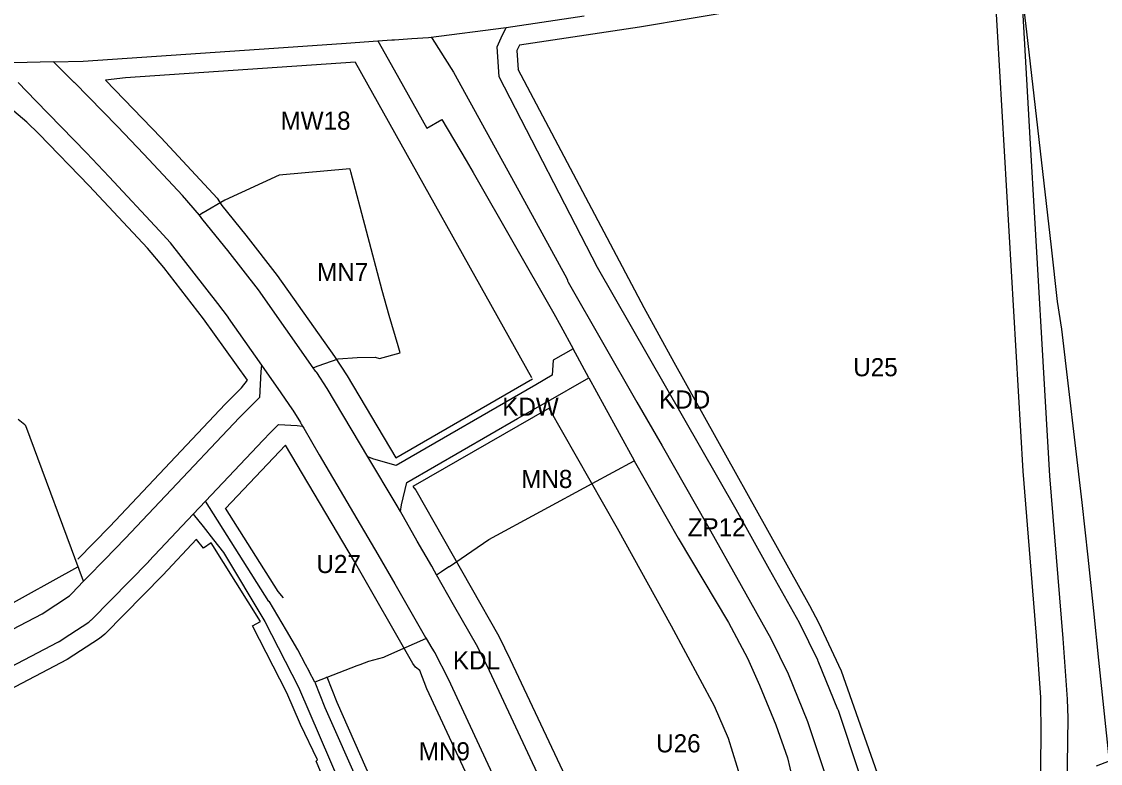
# Model space of a CAD drawing. Extents: x 7428103 to 7431580, y 5545880 to 5549002.
# Drawn here: x 7429886.6 to 7430217.3, y 5547830.4 to 5548057.7 of the extents above; entities that cross this region are included whole.
import ezdxf

# ---------------------------------------------------------------- set-up
doc = ezdxf.new("R2010")
doc.units = 0
for name, color, linetype in [('CZ_L_linie rozgraniczające tereny o różnym przeznaczeniu oraz różnych warunkach ich zabudowy i zagospodarowania', 7, 'Continuous'), ('CZ_L_maksymalne nieprzekraczalne linie zabudowy', 7, 'Continuous'), ('CZ_L_opisy_linie rozgraniczające tereny o różnym przeznaczeniu oraz różnych warunkach ich zabudowy i zagospodarowania', 7, 'Continuous'), ('Łąki_Nowohuckie', 7, 'Continuous')]:
    doc.layers.add(name, color=color, linetype=linetype)

msp = doc.modelspace()

# ---------------------------------------------------------------- linework, layer by layer
at = {"layer": 'CZ_L_linie rozgraniczające tereny o różnym przeznaczeniu oraz różnych warunkach ich zabudowy i zagospodarowania'}
for p, q in [((7430192.99, 5548068.68), (7430195.61, 5548021.96)), ((7430035.16, 5548055.88), (7430059.1, 5548059.44)), ((7430011.39, 5548052.83), (7430035.16, 5548055.88)), ((7430033.66, 5548052.66), (7430035.16, 5548055.88)), ((7430000.16, 5548052.04), (7430000.91, 5548052.1)), ((7430000.91, 5548052.1), (7430006.27, 5548052.47)), ((7430006.27, 5548052.47), (7430011.39, 5548052.83)), ((7430011.39, 5548052.83), (7430012.2, 5548052.88)), ((7430012.2, 5548052.88), (7430012.44, 5548052.5)), ((7430012.44, 5548052.5), (7430019.02, 5548042.15)), ((7430032.39, 5548049.91), (7430033.66, 5548052.66)), ((7429905.47, 5548045.55), (7429963.97, 5548049.53)), ((7429963.97, 5548049.53), (7429963.98, 5548049.53)), ((7429963.98, 5548049.53), (7429986.11, 5548051.07)), ((7429963.98, 5548049.53), (7429963.98, 5548049.53)), ((7429986.11, 5548051.07), (7429995.86, 5548051.75)), ((7429995.86, 5548051.75), (7430000.16, 5548052.04)), ((7429995.86, 5548051.75), (7430000.86, 5548042.87)), ((7430032.97, 5548040.73), (7430032.39, 5548049.91)), ((7429896.47, 5548045.31), (7429905.47, 5548045.55)), ((7429896.47, 5548045.31), (7429884.23, 5548044.99)), ((7429897.7, 5548044.09), (7429896.47, 5548045.31)), ((7429902.79, 5548039.02), (7429897.7, 5548044.09)), ((7430000.86, 5548042.87), (7430010.88, 5548025.05)), ((7429885.56, 5548038.98), (7429891.05, 5548033.33)), ((7429902.82, 5548039), (7429902.79, 5548039.02)), ((7429907.19, 5548034.64), (7429902.82, 5548039)), ((7430019.02, 5548042.15), (7430039.06, 5548005.82)), ((7430063.14, 5547982.33), (7430032.97, 5548040.73)), ((7429891.05, 5548033.33), (7429906.49, 5548017.41)), ((7429916.09, 5548025.47), (7429907.19, 5548034.64)), ((7430010.88, 5548025.05), (7430015.44, 5548027.65)), ((7430015.44, 5548027.65), (7430022.91, 5548015.07)), ((7429924.09, 5548017.06), (7429916.09, 5548025.47)), ((7430195.61, 5548021.96), (7430197.13, 5547995.8)), ((7429906.49, 5548017.41), (7429906.49, 5548017.41)), ((7429906.49, 5548017.41), (7429913.45, 5548010.14)), ((7429935.91, 5548004.35), (7429924.09, 5548017.06)), ((7429987.29, 5548012.52), (7429965.58, 5548010.6)), ((7429987.31, 5548012.46), (7429987.29, 5548012.52)), ((7429987.56, 5548011.66), (7429987.31, 5548012.46)), ((7430022.91, 5548015.07), (7430025.06, 5548011.46)), ((7429913.45, 5548010.14), (7429913.46, 5548010.14)), ((7429913.46, 5548010.14), (7429913.47, 5548010.13)), ((7429913.47, 5548010.13), (7429928.87, 5547993.57)), ((7429965.58, 5548010.6), (7429948.89, 5548002.91)), ((7429997.12, 5547975.28), (7429987.56, 5548011.66)), ((7430025.06, 5548011.46), (7430049.79, 5547968.25)), ((7430039.06, 5548005.82), (7430053.71, 5547978.94)), ((7429941.16, 5547998.36), (7429935.91, 5548004.35)), ((7429948.89, 5548002.91), (7429942.26, 5547999.11)), ((7429941.19, 5547998.38), (7429941.16, 5547998.36)), ((7429941.16, 5547998.36), (7429941.16, 5547998.36)), ((7429942.22, 5547999.08), (7429941.19, 5547998.38)), ((7429942.19, 5547996.9), (7429941.19, 5547998.38)), ((7429942.21, 5547996.87), (7429942.19, 5547996.9)), ((7429942.25, 5547996.82), (7429942.21, 5547996.87)), ((7429942.26, 5547999.11), (7429942.22, 5547999.09)), ((7429942.22, 5547999.09), (7429942.22, 5547999.08)), ((7429949.88, 5547987.49), (7429942.25, 5547996.82)), ((7429928.87, 5547993.57), (7429928.88, 5547993.55)), ((7429928.88, 5547993.55), (7429932.13, 5547989.96)), ((7430197.13, 5547995.8), (7430200.31, 5547941.25)), ((7429932.13, 5547989.96), (7429932.17, 5547989.92)), ((7429932.17, 5547989.92), (7429932.19, 5547989.89)), ((7429932.19, 5547989.89), (7429946.64, 5547971.28)), ((7429959.22, 5547975.44), (7429949.88, 5547987.49)), ((7430083.98, 5547945.93), (7430063.14, 5547982.33)), ((7430053.71, 5547978.94), (7430053.9, 5547978.45)), ((7430053.9, 5547978.45), (7430053.9, 5547978.44)), ((7430053.9, 5547978.44), (7430053.97, 5547978.25)), ((7430053.97, 5547978.25), (7430054.17, 5547977.87)), ((7430054.17, 5547977.87), (7430075.22, 5547941.1)), ((7429976, 5547951.57), (7429959.22, 5547975.44)), ((7429999.25, 5547967.59), (7429997.12, 5547975.28)), ((7429946.64, 5547971.28), (7429946.65, 5547971.26)), ((7429946.65, 5547971.26), (7429949.91, 5547966.96)), ((7429949.91, 5547966.96), (7429949.92, 5547966.94)), ((7429949.92, 5547966.94), (7429949.93, 5547966.92)), ((7429949.93, 5547966.92), (7429960.15, 5547952.38)), ((7430002.05, 5547958.36), (7429999.25, 5547967.59)), ((7430049.79, 5547968.25), (7430051.92, 5547964.34)), ((7430051.92, 5547964.34), (7430055.7, 5547957.4)), ((7430002.68, 5547956.19), (7430002.05, 5547958.36)), ((7430055.7, 5547957.4), (7430049.54, 5547953.95)), ((7430060.51, 5547948.56), (7430055.7, 5547957.4)), ((7429977.52, 5547952.21), (7429983.68, 5547954.32)), ((7429983.68, 5547954.32), (7429989.45, 5547954.78)), ((7429989.45, 5547954.78), (7429995.02, 5547954.87)), ((7429995.02, 5547954.87), (7429996.29, 5547954.45)), ((7429996.29, 5547954.45), (7430002.68, 5547956.19)), ((7430049.54, 5547953.95), (7430049.26, 5547949.31)), ((7429959.99, 5547950.43), (7429959.55, 5547942.51)), ((7429960.15, 5547952.38), (7429959.99, 5547950.43)), ((7429960.15, 5547952.38), (7429966.11, 5547943.9)), ((7429976, 5547951.57), (7429977.18, 5547952.06)), ((7429976.73, 5547950.52), (7429976, 5547951.57)), ((7429976.74, 5547950.51), (7429976.73, 5547950.52)), ((7429976.79, 5547950.44), (7429976.74, 5547950.51)), ((7429976.85, 5547950.38), (7429976.79, 5547950.44)), ((7429976.91, 5547950.32), (7429976.85, 5547950.38)), ((7429976.97, 5547950.27), (7429976.91, 5547950.32)), ((7429977.03, 5547950.22), (7429976.97, 5547950.27)), ((7429977.1, 5547950.18), (7429977.03, 5547950.22)), ((7429977.11, 5547950.17), (7429977.1, 5547950.18)), ((7429980.33, 5547945.26), (7429977.11, 5547950.17)), ((7429977.18, 5547952.06), (7429977.52, 5547952.21)), ((7430044.21, 5547946.39), (7430001.48, 5547921.7)), ((7430049.26, 5547949.31), (7430044.21, 5547946.39)), ((7430047.29, 5547941), (7430060.51, 5547948.56)), ((7430060.51, 5547948.56), (7430065.23, 5547939.89)), ((7429966.11, 5547943.9), (7429966.12, 5547943.89)), ((7429966.12, 5547943.89), (7429969.71, 5547938.66)), ((7429992.72, 5547924.3), (7429980.33, 5547945.26)), ((7430105.59, 5547908.18), (7430083.98, 5547945.93)), ((7429959.55, 5547942.51), (7429955.32, 5547938.28)), ((7430038.6, 5547936.03), (7430047.29, 5547941)), ((7430065.23, 5547939.89), (7430074.35, 5547923.14)), ((7430075.22, 5547941.1), (7430082.93, 5547927.64)), ((7430200.31, 5547941.25), (7430201.63, 5547918.53)), ((7429953.42, 5547936.37), (7429946.28, 5547928.79)), ((7429953.48, 5547936.42), (7429953.42, 5547936.37)), ((7429953.52, 5547936.48), (7429953.48, 5547936.42)), ((7429955.32, 5547938.28), (7429953.52, 5547936.48)), ((7429969.71, 5547938.66), (7429969.74, 5547938.62)), ((7429969.74, 5547938.62), (7429969.75, 5547938.6)), ((7429969.75, 5547938.6), (7429972.08, 5547934.81)), ((7429887.63, 5547934.07), (7429885.61, 5547935.73)), ((7429887.93, 5547933.82), (7429887.63, 5547934.07)), ((7429905.65, 5547886.19), (7429887.93, 5547933.82)), ((7429962.8, 5547931.61), (7429965.38, 5547934.19)), ((7429965.38, 5547934.19), (7429971.09, 5547933.87)), ((7429971.09, 5547933.87), (7429972.65, 5547933.68)), ((7429972.08, 5547934.81), (7429972.25, 5547934.55)), ((7429972.25, 5547934.55), (7429972.27, 5547934.53)), ((7429972.27, 5547934.53), (7429972.31, 5547934.46)), ((7429972.31, 5547934.46), (7429972.77, 5547933.67)), ((7429972.65, 5547933.68), (7429972.77, 5547933.67)), ((7429972.77, 5547933.67), (7429973.12, 5547933.07)), ((7429973.12, 5547933.07), (7429977.85, 5547924.9)), ((7430004.68, 5547916.46), (7430038.6, 5547936.03)), ((7429960.65, 5547929.46), (7429962.8, 5547931.61)), ((7429946.28, 5547928.79), (7429937.81, 5547919.82)), ((7429942.97, 5547910.7), (7429960.65, 5547929.46)), ((7430082.93, 5547927.64), (7430096.9, 5547903.23)), ((7429977.85, 5547924.9), (7429986.33, 5547910.55)), ((7430001.41, 5547909.82), (7429992.72, 5547924.3)), ((7429994.61, 5547923.57), (7429992.72, 5547924.3)), ((7430001.48, 5547921.7), (7429994.61, 5547923.57)), ((7430074.35, 5547923.14), (7430074.38, 5547923.09)), ((7430061.46, 5547916.1), (7430074.38, 5547923.09)), ((7430074.38, 5547923.09), (7430087.85, 5547899.41)), ((7429937.81, 5547919.82), (7429918.42, 5547899.24)), ((7430201.63, 5547918.53), (7430205.78, 5547868.65)), ((7430003.05, 5547909.61), (7430004.67, 5547916.46)), ((7430004.67, 5547916.46), (7430004.68, 5547916.46)), ((7430029.81, 5547898.97), (7430061.46, 5547916.1)), ((7429939.24, 5547906.75), (7429942.97, 5547910.7)), ((7429962.37, 5547880.03), (7429942.97, 5547910.7)), ((7429986.33, 5547910.55), (7429986.33, 5547910.55)), ((7429986.33, 5547910.55), (7429995.79, 5547894.38)), ((7429925.67, 5547892.35), (7429939.24, 5547906.75)), ((7429939.24, 5547906.75), (7429942.25, 5547902.98)), ((7430002.75, 5547907.59), (7430001.41, 5547909.82)), ((7430002.75, 5547907.59), (7430003.05, 5547909.61)), ((7430007.89, 5547898.43), (7430002.75, 5547907.59)), ((7430105.61, 5547908.14), (7430105.59, 5547908.18)), ((7430105.62, 5547908.14), (7430105.61, 5547908.14)), ((7430115.9, 5547889.76), (7430105.62, 5547908.14)), ((7429942.25, 5547902.98), (7429945.47, 5547898.88)), ((7430096.9, 5547903.23), (7430107.17, 5547884.87)), ((7429918.42, 5547899.24), (7429912.19, 5547892.87)), ((7429945.47, 5547898.88), (7429948.53, 5547895)), ((7430007.9, 5547898.42), (7430007.89, 5547898.43)), ((7430012.32, 5547890.76), (7430007.9, 5547898.42)), ((7430017.75, 5547890.7), (7430029.81, 5547898.97)), ((7430087.85, 5547899.41), (7430103.3, 5547873.53)), ((7429948.53, 5547895), (7429961.24, 5547873.89)), ((7429995.79, 5547894.38), (7429995.8, 5547894.38)), ((7429995.8, 5547894.38), (7430000.98, 5547885.4)), ((7429912.19, 5547892.87), (7429906.77, 5547887.33)), ((7429908.06, 5547874.36), (7429925.6, 5547892.28)), ((7429925.6, 5547892.28), (7429925.62, 5547892.32)), ((7429925.62, 5547892.32), (7429925.67, 5547892.35)), ((7430013.16, 5547889.3), (7430012.32, 5547890.76)), ((7430015.35, 5547889.15), (7430017.63, 5547890.7)), ((7430017.63, 5547890.7), (7430017.63, 5547890.7)), ((7430017.63, 5547890.7), (7430017.75, 5547890.7)), ((7429906.77, 5547887.33), (7429905.65, 5547886.19)), ((7430013.83, 5547888.12), (7430013.16, 5547889.3)), ((7430013.83, 5547888.12), (7430015.35, 5547889.15)), ((7430018.97, 5547878.97), (7430013.83, 5547888.12)), ((7430125.03, 5547873.45), (7430115.9, 5547889.76)), ((7429902, 5547882.46), (7429905.65, 5547886.19)), ((7430000.98, 5547885.4), (7430000.98, 5547885.4)), ((7430000.98, 5547885.4), (7430010.43, 5547868.93)), ((7430107.17, 5547884.87), (7430116.24, 5547868.68)), ((7429892.92, 5547876.24), (7429901.29, 5547881.74)), ((7429901.29, 5547881.74), (7429902, 5547882.46)), ((7429962.47, 5547880.1), (7429962.37, 5547880.03)), ((7429967.79, 5547871.15), (7429962.47, 5547880.1)), ((7430018.98, 5547878.96), (7430018.97, 5547878.97)), ((7430026.48, 5547865.98), (7430018.98, 5547878.96)), ((7429865.74, 5547862.05), (7429892.92, 5547876.24)), ((7429901.43, 5547869.87), (7429907.23, 5547873.67)), ((7429907.23, 5547873.67), (7429907.49, 5547873.9)), ((7429907.49, 5547873.9), (7429907.71, 5547874.08)), ((7429907.71, 5547874.08), (7429907.91, 5547874.25)), ((7429907.91, 5547874.25), (7429908.06, 5547874.36)), ((7429961.24, 5547873.89), (7429971.54, 5547853.7)), ((7429971.32, 5547865.14), (7429967.79, 5547871.15)), ((7430103.3, 5547873.53), (7430109.13, 5547862.59)), ((7430125.06, 5547873.33), (7430125.03, 5547873.45)), ((7430125.16, 5547873.21), (7430125.06, 5547873.33)), ((7430130.64, 5547862.04), (7430125.16, 5547873.21)), ((7429870.29, 5547853.14), (7429897.77, 5547867.5)), ((7429897.77, 5547867.5), (7429897.82, 5547867.54)), ((7429897.82, 5547867.54), (7429897.84, 5547867.55)), ((7429897.84, 5547867.55), (7429897.88, 5547867.57)), ((7429897.88, 5547867.57), (7429897.94, 5547867.6)), ((7429897.94, 5547867.6), (7429898.2, 5547867.75)), ((7429898.2, 5547867.75), (7429901.43, 5547869.87)), ((7430009.46, 5547868.09), (7430000.95, 5547864.35)), ((7430010.6, 5547868.6), (7430009.46, 5547868.09)), ((7430010.43, 5547868.93), (7430010.63, 5547868.61)), ((7430010.63, 5547868.61), (7430010.6, 5547868.6)), ((7430010.63, 5547868.61), (7430012.4, 5547865.7)), ((7430116.24, 5547868.68), (7430121.59, 5547857.79)), ((7430205.78, 5547868.65), (7430207.09, 5547850.04)), ((7429973.68, 5547860.65), (7429971.32, 5547865.14)), ((7430000.95, 5547864.35), (7429997.94, 5547863.02)), ((7430012.4, 5547865.7), (7430013.07, 5547864.6)), ((7430013.07, 5547864.6), (7430013.12, 5547864.51)), ((7430013.12, 5547864.51), (7430013.15, 5547864.47)), ((7430013.15, 5547864.47), (7430017.37, 5547856.33)), ((7430030.02, 5547858.79), (7430026.48, 5547865.98)), ((7429974.75, 5547858.6), (7429973.68, 5547860.65)), ((7429990.32, 5547860.61), (7429989.41, 5547860.25)), ((7429992.97, 5547861.63), (7429990.32, 5547860.61)), ((7429997.58, 5547862.86), (7429992.97, 5547861.63)), ((7429997.94, 5547863.02), (7429997.58, 5547862.86)), ((7430109.13, 5547862.59), (7430112.82, 5547854.4)), ((7430130.68, 5547861.87), (7430130.64, 5547862.04)), ((7430130.78, 5547861.73), (7430130.68, 5547861.87)), ((7430136.84, 5547846.88), (7430130.78, 5547861.73)), ((7429974.83, 5547858.63), (7429974.75, 5547858.6)), ((7429974.78, 5547858.55), (7429974.83, 5547858.63)), ((7429976.52, 5547855.22), (7429974.78, 5547858.55)), ((7429989.41, 5547860.25), (7429976.52, 5547855.22)), ((7430045.43, 5547825.76), (7430030.02, 5547858.79)), ((7430121.59, 5547857.79), (7430127.52, 5547843.26)), ((7429976.52, 5547855.22), (7429979.57, 5547847.56)), ((7430017.37, 5547856.33), (7430033.75, 5547821.24)), ((7430112.82, 5547854.4), (7430117.83, 5547842.16)), ((7429971.54, 5547853.7), (7429984.45, 5547823.58)), ((7429979.57, 5547847.56), (7429993.81, 5547815.38)), ((7430207.09, 5547850.04), (7430207.23, 5547844.23)), ((7430136.85, 5547846.84), (7430136.84, 5547846.88)), ((7430136.95, 5547846.57), (7430136.85, 5547846.84)), ((7430143.29, 5547827.5), (7430136.95, 5547846.57)), ((7430207.23, 5547844.23), (7430206.76, 5547808.41)), ((7430117.83, 5547842.16), (7430121.33, 5547832.07)), ((7430127.52, 5547843.26), (7430133.64, 5547824.82)), ((7430121.33, 5547832.07), (7430124.89, 5547817.41))]:
    msp.add_line(p, q, dxfattribs=at)
at = {"layer": 'CZ_L_maksymalne nieprzekraczalne linie zabudowy'}
for points in [[(7430185.29, 5548067.36), (7430180.79, 5548071.2), (7430178.6, 5548071.14), (7430107.69, 5548061.23), (7430076.06, 5548055.92), (7430039.24, 5548050.42), (7430038.47, 5548048.77), (7430038.85, 5548042.83)], [(7430154.46, 5547785.67), (7430173.26, 5547792.27), (7430193.23, 5547799.51), (7430194.45, 5547800.07), (7430198.73, 5547806.16), (7430199.09, 5547838.74), (7430198.96, 5547850.56), (7430197.64, 5547869.4), (7430193.56, 5547919.92), (7430185.06, 5548067.1)], [(7429988.96, 5548045.25), (7429918.53, 5548040.42), (7429912.38, 5548039.7), (7429929.39, 5548022), (7429946.57, 5548003.52), (7429948.02, 5548001.26), (7429955.39, 5547992.19), (7429964.94, 5547979.9), (7429982.56, 5547955.06), (7429986.44, 5547949.16), (7430001.32, 5547924.01), (7430043.2, 5547948.2)], [(7430043.06, 5547948.46), (7429989, 5548045.13)], [(7430038.72, 5548043.09), (7430077.31, 5547970.06), (7430086.5, 5547953.36), (7430128.11, 5547878.81), (7430130.86, 5547873.57), (7430137.78, 5547858.77), (7430148.85, 5547827.42), (7430152.72, 5547804.73), (7430154.06, 5547785.65)], [(7429903.91, 5547892.99), (7429913.69, 5547902.98), (7429949.06, 5547940.49), (7429953.99, 5547945.43), (7429955.85, 5547947.81), (7429942.43, 5547966.54), (7429930.2, 5547982.28), (7429925.26, 5547988.19), (7429907.39, 5548007.36), (7429891.98, 5548023.22), (7429888.21, 5548026.79), (7429884.28, 5548030.22), (7429880.32, 5548033.27), (7429876.46, 5548035.7), (7429871.54, 5548037.22), (7429849.06, 5548035.69), (7429808.16, 5548030.84)], [(7430048.28, 5547939.26), (7430006.56, 5547915.24), (7430007.43, 5547914.05), (7430032.87, 5547869.41), (7430036.42, 5547862.2), (7430054.13, 5547824.56), (7430075.19, 5547780.71), (7430081.91, 5547767.24), (7430083.41, 5547764.56), (7430084.64, 5547762.79), (7430086.05, 5547762.01), (7430088.28, 5547762.16), (7430091.98, 5547763.2), (7430097.25, 5547764.96), (7430113.46, 5547770.78)], [(7430113.47, 5547770.96), (7430113.92, 5547786.47), (7430112.97, 5547801.79), (7430108.6, 5547820.89), (7430103.33, 5547837.99), (7430099.01, 5547847.95), (7430085.78, 5547872.45), (7430069.26, 5547902.4), (7430048.34, 5547939.16)], [(7429980.24, 5547856.67), (7429980.15, 5547856.9), (7429983.26, 5547849.11), (7429997.54, 5547816.81), (7430000.65, 5547806.54), (7430005.49, 5547810.06), (7430017.01, 5547815.94), (7430021.16, 5547817.67), (7430023.62, 5547819.29), (7430025.47, 5547821.84), (7430010.85, 5547853.18), (7430008.65, 5547858.85), (7430007.4, 5547859.89), (7430006.5, 5547861.03), (7429988.64, 5547892.24), (7429967.56, 5547927.89), (7429949.13, 5547908.5)], [(7429949.05, 5547908.58), (7429965.22, 5547883.01), (7429966.79, 5547881.08)], [(7429940.23, 5547899.05), (7429929.89, 5547888.09), (7429912.18, 5547870), (7429910.54, 5547868.67), (7429900.64, 5547862.22), (7429872.69, 5547847.64), (7429828.99, 5547826.91), (7429789.13, 5547808.84), (7429749.42, 5547790.03), (7429729.2, 5547782.84), (7429721.46, 5547780.97), (7429759.14, 5547747.2), (7429762.53, 5547743.39), (7429779.19, 5547714.54), (7429784.8, 5547704.31), (7429818.52, 5547675.48), (7429834.18, 5547661.81)], [(7429990.5, 5547762.22), (7429986.79, 5547805.45), (7429981.51, 5547820.27), (7429976.89, 5547831.08), (7429977.35, 5547831.48), (7429972.08, 5547842.28), (7429967.92, 5547852), (7429957.38, 5547872.53), (7429959.82, 5547873.88), (7429944.75, 5547897.93), (7429942.41, 5547896.31), (7429940.29, 5547899)], [(7429805.73, 5547839.2), (7429832.96, 5547851.34), (7429903.86, 5547890.63)]]:
    msp.add_lwpolyline(points, dxfattribs=at)
at = {"layer": 'Łąki_Nowohuckie'}
for p, q in [((7430202.16, 5547988.55), (7430204.06, 5547971.85)), ((7430204.06, 5547971.85), (7430205.34, 5547963.44)), ((7430213.36, 5547893.53), (7430215.11, 5547877.13))]:
    msp.add_line(p, q, dxfattribs=at)
for points in [[(7430190.87, 5548086.36), (7430194.64, 5548054.47), (7430202.16, 5547988.55)], [(7430205.34, 5547963.44), (7430211.58, 5547910.34), (7430213.36, 5547893.53)], [(7430215.11, 5547877.13), (7430216.71, 5547862.02), (7430219.99, 5547831.09), (7430215.97, 5547829.51)]]:
    msp.add_lwpolyline(points, dxfattribs=at)

# ---------------------------------------------------------------- texts
at = {"layer": 'CZ_L_opisy_linie rozgraniczające tereny o różnym przeznaczeniu oraz różnych warunkach ich zabudowy i zagospodarowania'}
for s, p in [('MW18', (7429966.01, 5548024.52)), ('MN7', (7429977.21, 5547978.13)), ('U25', (7430141.52, 5547948.99)), ('KDD', (7430082.02, 5547939.09)), ('KDW', (7430033.94, 5547936.89)), ('MN8', (7430039.77, 5547914.75)), ('ZP12', (7430090.79, 5547899.96)), ('U27', (7429977.01, 5547888.7)), ('KDL', (7430018.83, 5547859.19)), ('U26', (7430081.12, 5547833.76)), ('MN9', (7430008.38, 5547831.32))]:
    msp.add_text(s, height=5.549, dxfattribs=at).set_placement(p)

doc.saveas('drawing.dxf')
